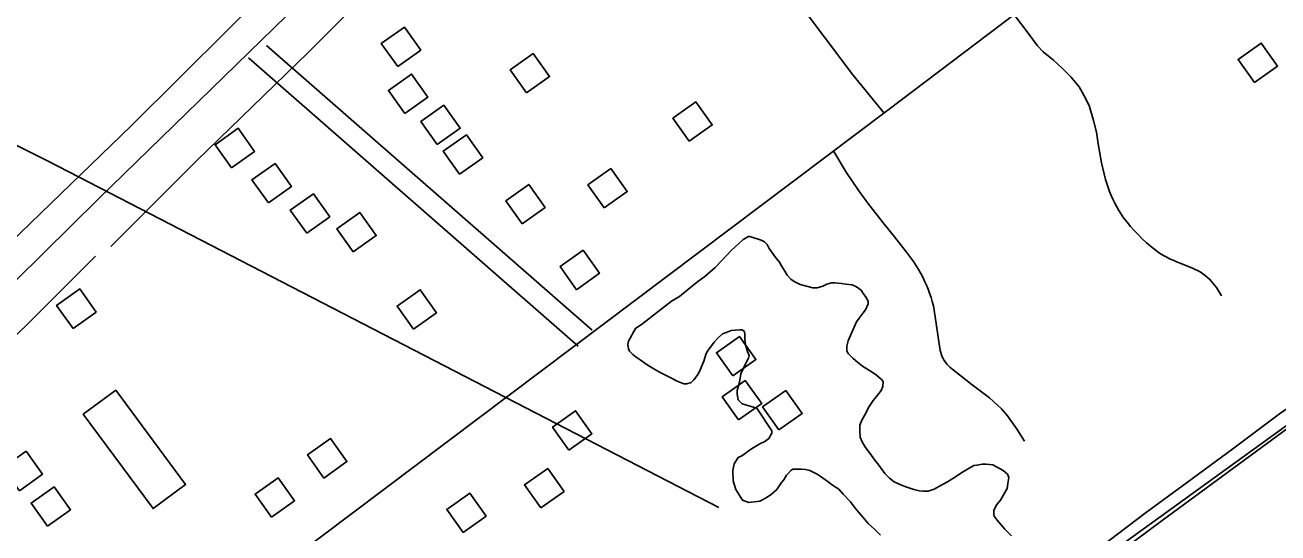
# Model space of a CAD drawing. Extents: x 3540316 to 3578335, y 553172 to 578787.
# Drawn here: x 3550912 to 3552683, y 571121 to 571840 of the extents above; entities that cross this region are included whole.
import ezdxf

# ---------------------------------------------------------------- set-up
doc = ezdxf.new("R2010")
doc.units = 0
for name, color, linetype in [('V-BLDG-OTLN', 7, 'Continuous'), ('V-DTCH-CNTR', 7, 'Continuous'), ('V-ROAD-CNTR', 7, 'Continuous'), ('V-SITE-VEGE', 7, 'Continuous'), ('V-TOPO-SHOR', 7, 'Continuous'), ('V-UTIL-LINE', 7, 'Continuous')]:
    doc.layers.add(name, color=color, linetype=linetype)

msp = doc.modelspace()

# ---------------------------------------------------------------- linework, layer by layer
at = {"layer": 'V-BLDG-OTLN'}
for points in [[(3551438.7, 571781), (3551471.3, 571804.2), (3551448.1, 571836.8), (3551415.5, 571813.6)], [(3552649.7, 571758.4), (3552682.3, 571781.5), (3552659.2, 571814.1), (3552626.6, 571791)], [(3551620.7, 571743.6), (3551653.3, 571766.8), (3551630.1, 571799.4), (3551597.5, 571776.2)], [(3551448.8, 571714.6), (3551481.4, 571737.7), (3551458.2, 571770.3), (3551425.6, 571747.2)], [(3551494.5, 571670.4), (3551527.1, 571693.6), (3551503.9, 571726.2), (3551471.3, 571703)], [(3551850.8, 571675.2), (3551883.4, 571698.3), (3551860.2, 571730.9), (3551827.6, 571707.8)], [(3551203.7, 571637.7), (3551236.3, 571660.8), (3551213.2, 571693.5), (3551180.6, 571670.3)], [(3551526.2, 571628.7), (3551558.8, 571651.8), (3551535.7, 571684.4), (3551503, 571661.3)], [(3551255.9, 571588.1), (3551288.5, 571611.2), (3551265.3, 571643.8), (3551232.7, 571620.7)], [(3551730.6, 571580.8), (3551763.2, 571603.9), (3551740, 571636.6), (3551707.4, 571613.4)], [(3551614.5, 571558.2), (3551647.1, 571581.4), (3551624, 571614), (3551591.4, 571590.8)], [(3551310.1, 571545.2), (3551342.7, 571568.3), (3551319.5, 571600.9), (3551286.9, 571577.8)], [(3551375.7, 571518.5), (3551408.3, 571541.7), (3551385.1, 571574.3), (3551352.5, 571551.1)], [(3551691.3, 571465.1), (3551723.9, 571488.3), (3551700.8, 571520.9), (3551668.2, 571497.7)], [(3550979.8, 571410.3), (3551012.4, 571433.5), (3550989.2, 571466.1), (3550956.6, 571442.9)], [(3551461, 571409.3), (3551493.6, 571432.5), (3551470.5, 571465.1), (3551437.9, 571441.9)], [(3551912.4, 571343.2), (3551945, 571366.3), (3551921.8, 571398.9), (3551889.2, 571375.8)], [(3551920.5, 571280.7), (3551953.2, 571303.8), (3551930, 571336.4), (3551897.4, 571313.3)], [(3551040.2, 571322.8), (3551138.8, 571189.4), (3551092.9, 571155.4), (3550994.2, 571288.9)], [(3551977.6, 571266.6), (3552010.2, 571289.8), (3551987.1, 571322.4), (3551954.5, 571299.2)], [(3551680.7, 571238), (3551713.3, 571261.2), (3551690.1, 571293.8), (3551657.5, 571270.6)], [(3551334.3, 571198.5), (3551367, 571221.7), (3551343.8, 571254.3), (3551311.2, 571231.2)], [(3550903.9, 571180.6), (3550936.5, 571203.8), (3550913.3, 571236.4), (3550880.7, 571213.2)], [(3551641.2, 571156.4), (3551673.9, 571179.6), (3551650.7, 571212.2), (3551618.1, 571189)], [(3550943.6, 571130.5), (3550976.2, 571153.6), (3550953, 571186.2), (3550920.4, 571163.1)], [(3551260.3, 571143.2), (3551292.9, 571166.4), (3551269.7, 571199), (3551237.1, 571175.8)], [(3551531, 571121.4), (3551563.7, 571144.6), (3551540.5, 571177.2), (3551507.9, 571154)]]:
    msp.add_lwpolyline(points, close=True, dxfattribs=at)
at = {"layer": 'V-DTCH-CNTR'}
msp.add_lwpolyline([(3553483.4, 571798.8), (3553336.1, 571705.4), (3553165.2, 571587), (3552983.9, 571467.3), (3552956.2, 571448.1), (3552840.7, 571368), (3552746.4, 571303.7), (3552705.7, 571275.9), (3552519.4, 571138.5), (3552330, 570997.5), (3552251.1, 570942.2), (3552177.3, 570907.7), (3552171.5, 570905.6), (3552165.8, 570903.4), (3552160.2, 570900.9), (3552154.7, 570898.2), (3552149.4, 570895.4), (3552144.1, 570892.3), (3552138.9, 570889), (3552133.8, 570885.6)], dxfattribs=at)
at = {"layer": 'V-ROAD-CNTR'}
for points in [[(3550294.9, 570959.2), (3550380.4, 571027.8), (3550533.5, 571182.3), (3550703.2, 571348.3), (3550891.5, 571531.8), (3551061.7, 571697), (3551268, 571902.2), (3551486.6, 572113.2), (3551778.4, 572400), (3552016.5, 572637.5), (3552107.2, 572729.7), (3552206.7, 572845.3), (3552302.3, 572969.5), (3552440.2, 573150.7), (3552599.1, 573365), (3552718.5, 573524.1), (3552792.4, 573618.4), (3552897.2, 573736.2), (3553005.6, 573862.1), (3553142, 573997), (3553286.2, 574133.7), (3553492.5, 574335)], [(3550340.9, 570926.1), (3550421.2, 571024.6), (3550702.1, 571283.8), (3551016.3, 571594.3), (3551404.9, 571973.7), (3551837.9, 572398.5), (3551997.9, 572555), (3552107.2, 572675.3), (3552224.5, 572807.5), (3552323.9, 572931), (3552423, 573063.9), (3552590.5, 573286.7), (3552733.4, 573473.5), (3552844.9, 573615.7), (3552919.1, 573706.2), (3553011.3, 573803.5), (3553120.2, 573913.1), (3553336.9, 574129.2), (3553520.7, 574306.4)], [(3553670.5, 572885.3), (3552131.4, 571719), (3551152.6, 570981.2), (3550654.5, 570600.3), (3550225.2, 570271.6), (3549319.5, 569596.6)], [(3551252.6, 570250.6), (3551759.7, 570630.2), (3552133.4, 570902.2), (3552210.8, 570933.3), (3552308.6, 570992.9), (3552832.6, 571372.3), (3553152, 571584.3), (3553399.1, 571758.2), (3553507.9, 571795.3), (3553591.8, 571823.4), (3553605, 571829.8), (3553612.7, 571861.2), (3553641.5, 571912.1), (3554395.3, 572410.6)], [(3552126.2, 571715.1), (3552082, 571769.2), (3552001.8, 571876.3)], [(3552310.7, 571853.7), (3552330, 571828.3), (3552342.9, 571810.1), (3552351.2, 571801.8), (3552365.8, 571790.2), (3552378.3, 571778.3), (3552390.3, 571766.4), (3552401.9, 571752.1), (3552409.1, 571739.6), (3552416.1, 571725.7), (3552422.4, 571704.8), (3552426.4, 571687.9), (3552428.7, 571671.7), (3552433.7, 571644.8), (3552439.3, 571621.3), (3552441, 571615.5), (3552442.8, 571609.8), (3552444.9, 571604.1), (3552447.2, 571598.6), (3552449.7, 571593.1), (3552452.3, 571587.6), (3552455.2, 571582.3), (3552458.2, 571577.1), (3552461.4, 571572), (3552464.8, 571567), (3552469.7, 571560.8), (3552474.7, 571554.7), (3552479.9, 571548.7), (3552485.3, 571543), (3552490.9, 571537.3), (3552496.7, 571531.9), (3552502.6, 571526.6), (3552506.8, 571523.2), (3552511.1, 571520), (3552515.6, 571516.9), (3552520.1, 571514.1), (3552524.8, 571511.4), (3552529.7, 571509), (3552534.6, 571506.7), (3552539.6, 571504.6), (3552544.6, 571502.8), (3552562.2, 571495.5), (3552572.8, 571490.5), (3552580.7, 571484.9), (3552586.7, 571479.6), (3552596, 571468.4), (3552603.3, 571456.4)], [(3551253.3, 571810.7), (3551713.5, 571407.8)], [(3551227.9, 571793.1), (3551693.7, 571385.2)], [(3552055.1, 571660.7), (3552072.6, 571631.3), (3552090.4, 571604.8), (3552103, 571587.6), (3552124.9, 571559.5), (3552140.8, 571539.9), (3552158, 571518.4), (3552167.6, 571504.8), (3552174.9, 571493.6), (3552178, 571488.2), (3552180.8, 571482.8), (3552183.5, 571477.2), (3552186.1, 571471.6), (3552188.4, 571465.8), (3552190.5, 571460.1), (3552192.5, 571454.2), (3552194.2, 571448.3), (3552195.8, 571442.3), (3552197.1, 571436.3), (3552205.4, 571379), (3552206.2, 571376), (3552207.2, 571373.1), (3552208.4, 571370.3), (3552209.8, 571367.5), (3552211.3, 571364.8), (3552213, 571362.3), (3552214.9, 571359.8), (3552217, 571357.5), (3552219.2, 571355.4), (3552221.5, 571353.4), (3552223.9, 571351.5), (3552250.8, 571330.6), (3552275.3, 571312.1), (3552292.2, 571296.5), (3552300.8, 571286.6), (3552314.4, 571267.4), (3552324.6, 571250.5)]]:
    msp.add_lwpolyline(points, dxfattribs=at)
at = {"layer": 'V-SITE-VEGE'}
for points in [[(3551988.3, 571202.7), (3551984.4, 571196.1), (3551981.1, 571192.2), (3551974.4, 571182.2), (3551967.2, 571175.5), (3551959.4, 571170.6), (3551950.6, 571165.6), (3551935, 571163.9), (3551926.2, 571167.2), (3551916.7, 571182.2), (3551912.8, 571194.4), (3551912.3, 571209.4), (3551914.5, 571218.8), (3551920, 571227.7), (3551925, 571229.9), (3551938.9, 571239.9), (3551950.6, 571247.1), (3551957.8, 571250.4), (3551963.3, 571254.3), (3551967.7, 571262.1), (3551967.7, 571265.4), (3551946.1, 571297.6), (3551925.6, 571303.7), (3551920, 571309.2), (3551918.4, 571317), (3551918.4, 571322.5), (3551921.7, 571334.2), (3551923.9, 571345.8), (3551931.1, 571361.9), (3551934.4, 571368), (3551935.6, 571371.9), (3551933.3, 571377.5), (3551931.1, 571383.6), (3551930, 571390.2), (3551929.5, 571396.3), (3551929.5, 571401.9), (3551928.9, 571405.8), (3551925.6, 571408.5), (3551922.2, 571408.5), (3551910, 571407.4), (3551902.8, 571404.6), (3551897.8, 571402.4), (3551891.2, 571396.3), (3551886.2, 571390.8), (3551880.6, 571383.6), (3551876.2, 571377.5), (3551874, 571373.6), (3551871.2, 571364.1), (3551865.1, 571349.2), (3551861.8, 571343.6), (3551857.3, 571337.5), (3551853.5, 571333.6), (3551847.4, 571332), (3551842.9, 571332), (3551833.5, 571335.8), (3551825.7, 571339.7), (3551810.7, 571347.5), (3551800.8, 571353), (3551791.3, 571358.6), (3551781.3, 571365.8), (3551775.8, 571369.7), (3551770.8, 571373.6), (3551766.4, 571378), (3551764.7, 571381.3), (3551764.1, 571387.4), (3551764.7, 571392.4), (3551774.7, 571410.2), (3551785.2, 571417.4), (3551804.6, 571432.4), (3551825.7, 571449), (3551836.8, 571455.7), (3551847.9, 571464.5), (3551862.9, 571476.7), (3551872.9, 571484), (3551887.3, 571496.7), (3551896.7, 571506.2), (3551910.6, 571521.1), (3551920, 571529.5), (3551927.2, 571536.1), (3551934.4, 571540.6), (3551936.6, 571540.6), (3551952.2, 571535), (3551957.2, 571532.8), (3551961.1, 571528.9), (3551963.8, 571523.4), (3551973.3, 571510.1), (3551978.3, 571503.9), (3551981, 571499), (3551986, 571491.2), (3551989.3, 571485.6), (3551994.3, 571480.1), (3551999.3, 571476.8), (3552007.7, 571472.3), (3552025.4, 571467.9), (3552031.5, 571467.9), (3552039.8, 571470.1), (3552045.4, 571472.9), (3552052, 571474.6), (3552056.5, 571474.6), (3552065.9, 571474), (3552072, 571472.9)], [(3552072, 571472.9), (3552080.9, 571471.8), (3552087, 571469), (3552093.6, 571464.6), (3552096.4, 571459.6), (3552099.7, 571455.7), (3552103.6, 571449.1), (3552103.6, 571445.2), (3552099.7, 571436.8), (3552096.4, 571432.4), (3552090.9, 571424.6), (3552087, 571419.6), (3552080.3, 571403.6), (3552075.3, 571392.5), (3552073.7, 571385.3), (3552073.7, 571378), (3552075.9, 571374.2), (3552082.6, 571367.5), (3552088.7, 571362.5), (3552095.9, 571357), (3552109.2, 571348.6)], [(3552109.2, 571348.6), (3552115.3, 571344.2), (3552122.5, 571338.1), (3552124.7, 571335.3), (3552124.2, 571328.1), (3552122, 571322.6), (3552115.3, 571313.7), (3552110.9, 571308.2), (3552104.2, 571298.2), (3552100.3, 571290.4), (3552094.8, 571280.4), (3552092, 571273.2), (3552092, 571266), (3552092.6, 571256.6), (3552095.9, 571248.8), (3552099.8, 571241.6), (3552105.9, 571233.8), (3552113.1, 571223.8), (3552118.6, 571216.6), (3552127, 571205), (3552133.6, 571198.3), (3552140.3, 571193.3), (3552149.7, 571188.9), (3552156.9, 571186.1), (3552168, 571182.2), (3552175.8, 571180.6), (3552181.9, 571180), (3552188.5, 571180), (3552196.9, 571182.8), (3552203.5, 571186.7), (3552215.7, 571193.3), (3552223.5, 571197.8), (3552236.8, 571206.7), (3552244, 571211.1), (3552252.9, 571216.1), (3552257.3, 571216.6), (3552265.1, 571218.3), (3552270.6, 571218.3), (3552280.1, 571217.2), (3552294.5, 571209.4), (3552300.6, 571203.9), (3552302.3, 571199.5), (3552301.2, 571190.6), (3552300, 571183.9), (3552290.6, 571167.3), (3552285.6, 571161.2), (3552281.2, 571152.9), (3552281.2, 571147.9), (3552281.7, 571144.5), (3552286.2, 571139), (3552296.7, 571126.2), (3552306.2, 571116.8)], [(3552120.9, 571117.9), (3552113.1, 571125.6), (3552103.7, 571134), (3552096.5, 571142.8), (3552085.4, 571156.1), (3552078.7, 571165), (3552068.2, 571175.6), (3552062.1, 571182.8), (3552053.2, 571188.3), (3552047.1, 571193.3), (3552036, 571201.1), (3552031.6, 571203.8), (3552021, 571209.4), (3552014.9, 571210.5), (3552008.8, 571211.1), (3551997.2, 571211.1), (3551994.4, 571209.4), (3551990.5, 571205), (3551988.3, 571202.7)]]:
    msp.add_lwpolyline(points, dxfattribs=at)
at = {"layer": 'V-TOPO-SHOR'}
for points in [[(3551033, 571526.3), (3551154.5, 571647.4), (3551312, 571800.7), (3551448.8, 571938.6)], [(3550647.8, 571152.4), (3550926.4, 571427.3), (3551011.4, 571512.4)], [(3552186.5, 570932.2), (3552254.4, 570974), (3552309.3, 571010.9), (3552372.2, 571057.4), (3552434.5, 571102.7), (3552495.2, 571148.6), (3552555, 571192.9), (3552618.9, 571240), (3552685.2, 571289.3), (3552735.1, 571324), (3552787.4, 571361.8), (3552827.4, 571390.4), (3552855, 571410.2), (3552890.3, 571433.5), (3552896.8, 571438.6)]]:
    msp.add_lwpolyline(points, dxfattribs=at)
at = {"layer": 'V-UTIL-LINE'}
msp.add_lwpolyline([(3548082.2, 572511.2), (3548522.2, 572547.2), (3548670.9, 572560.6), (3548883.2, 572558.5), (3549292.1, 572439.2), (3549508.4, 572367.3), (3549820.6, 572206.4), (3550349.7, 571946.4), (3550944.4, 571646.9), (3551892.5, 571157)], dxfattribs=at)

doc.saveas('drawing.dxf')
